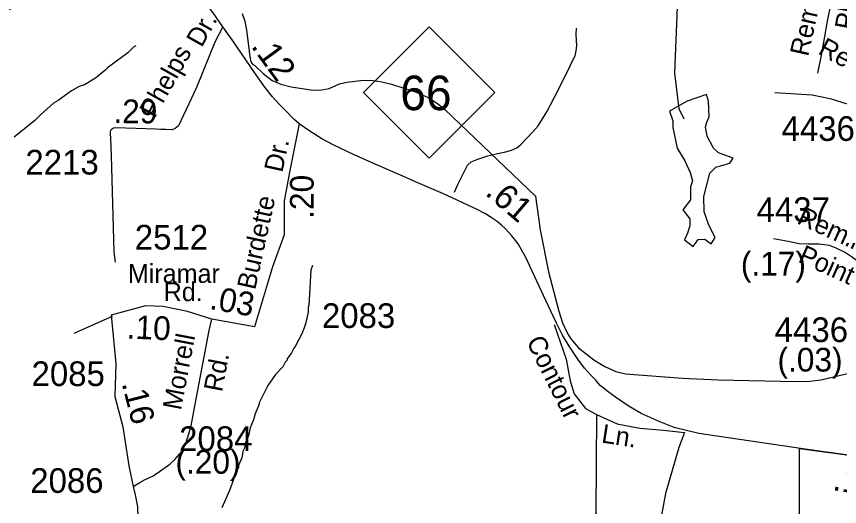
# Model space of a CAD drawing. Extents: x 1547597 to 1699558, y 810033 to 920809.
# Drawn here: x 1640444 to 1644617, y 888004 to 890487 of the extents above; entities that cross this region are included whole.
import ezdxf

# ---------------------------------------------------------------- set-up
doc = ezdxf.new("R2010")
doc.units = 0
for name, color, linetype in [('Exist Boundary Political City Limit New', 7, 'Continuous'), ('Exist Hydrographic Creek Single Shore', 7, 'Continuous'), ('Exist Hydrographic Misc Water Feature', 7, 'Continuous'), ('Exist Road Non-System Type 51', 7, 'Continuous'), ('Exist Road Non-System Type 51 Label', 7, 'Continuous'), ('Exist Road Primary NC Attributed', 7, 'Continuous'), ('Exist Road Primary NC Service Mileage Hundredths English Label', 7, 'Continuous'), ('Exist Road Primary NC Shield CELL', 7, 'Continuous'), ('Exist Road Primary NC Shield Number Label', 7, 'Continuous'), ('Exist Road Secondary Mileage Hundredths English Label', 7, 'Continuous'), ('Exist Road Secondary Type 51 Attributed', 7, 'Continuous'), ('Exist Road Secondary Type 51 Label', 7, 'Continuous'), ('Exist Road Secondary Type 51 Number Label', 7, 'Continuous'), ('Map Preparation Boundary City Limit Buffer Line', 7, 'Continuous')]:
    doc.layers.add(name, color=color, linetype=linetype)

msp = doc.modelspace()

# ---------------------------------------------------------------- linework, layer by layer
at = {"layer": 'Exist Boundary Political City Limit New'}
msp.add_lwpolyline([(1644902.4, 883745.2), (1644570.5, 883750.7), (1644648.7, 883575.8), (1644088.3, 883530.6), (1644081, 883838), (1644350, 883834.3), (1644221.8, 884199.8), (1644078.1, 884188.9), (1644082.5, 884667.4), (1644049.2, 886001.4), (1642655.7, 885986.9), (1642681.8, 886717.7), (1643943.4, 886717.7), (1643913, 887309.3), (1644309.9, 887312.2), (1644318.6, 887918.3), (1644414.2, 887915.4), (1644414.2, 888298.2), (1645193.5, 888193.8)], dxfattribs=at)
at = {"layer": 'Exist Hydrographic Creek Single Shore'}
msp.add_lwpolyline([(1643829, 889966.2), (1643804, 890019.2), (1643782.1, 890200.3), (1643818.1, 891125.2), (1643862.1, 891350.8), (1643887.1, 891360.2), (1643913.1, 891435.2), (1643931.1, 891494), (1644400.1, 892396.9), (1644411.1, 892603.6), (1644345.1, 892729.6), (1644355.1, 892847.6), (1644482, 892986.2), (1644851.1, 893215.1)], dxfattribs=at)
at = {"layer": 'Exist Hydrographic Misc Water Feature'}
for points in [[(1641588, 890501.9), (1641601, 890462.2), (1641611, 890417.2), (1641627, 890284), (1641633, 890256.2), (1641643, 890243.6), (1641653, 890238.1), (1641695.1, 890197.6), (1641740.1, 890163), (1641785.1, 890143.1), (1641836, 890130.9), (1641949, 890114.1), (1641993, 890115.3), (1642030, 890122.2), (1642081.1, 890145.4), (1642118.1, 890154.5), (1642203.1, 890163.7), (1642252.1, 890162.3), (1642297, 890155.3), (1642345.1, 890143.5), (1642471.1, 890103.9), (1642531.1, 890076.2), (1642579, 890046.4), (1642615, 890015.6), (1643075.1, 889575.9), (1643099.1, 889405.6), (1643142, 889192.7), (1643193.1, 888993.6), (1643212, 888935), (1643237.1, 888880.1), (1643254.1, 888853.4), (1643294.1, 888807.6), (1643371.1, 888746.7), (1643427, 888712.9), (1643482.1, 888688.1), (1643531.1, 888676.2), (1643820, 888653.9), (1644001.1, 888645.4), (1644395.1, 888637.5), (1644466, 888639.5), (1644522.1, 888646.2), (1644679.1, 888682.4)], [(1641048.6, 890338.5), (1641038.6, 890332.7), (1641008, 890303.1), (1640904.9, 890227), (1640892.7, 890213.1), (1640844, 890173.9), (1640789.6, 890140.9), (1640761.4, 890131.4), (1640723, 890110), (1640656.3, 890061.2), (1640632.1, 890047.5), (1640565.1, 889988.7), (1640536.6, 889959.2), (1640432.6, 889875.5)], [(1643843.9, 890057.1), (1643755.3, 890007.8), (1643771.1, 889958), (1643771.9, 889923.7), (1643793.3, 889819.4), (1643831.7, 889755.3), (1643858.9, 889696.6), (1643871, 889654.6), (1643861.6, 889624.3), (1643860.7, 889558.3), (1643822.1, 889506.8), (1643858.2, 889461.9), (1643857.7, 889426.4), (1643845.8, 889388.5), (1643831.4, 889355.7), (1643875.3, 889322.1), (1643899.9, 889357.2), (1643934.1, 889358), (1643966.7, 889334.8), (1643986.2, 889367.5), (1643954.1, 889430), (1643929.7, 889497.7), (1643929.4, 889573.8), (1643958.9, 889692.7), (1643989.8, 889724), (1644061.1, 889743.2), (1644077.9, 889769.6), (1644003.4, 889796), (1643978.4, 889819.2), (1643945, 889880.6), (1643938, 889926.5), (1643943.5, 889951.7), (1643956.5, 889978.1), (1643952.5, 890058.2), (1643942.8, 890091.3), (1643843.9, 890057.1)], [(1641944.2, 889225.3), (1641935.9, 889201.4), (1641927, 889021.6), (1641922.8, 889013.7), (1641922.5, 888989.7), (1641911.5, 888933.9), (1641903.2, 888910), (1641890.7, 888878.2), (1641857.7, 888814.8), (1641849.5, 888807), (1641839.1, 888783.1), (1641816.7, 888751.5), (1641814.5, 888743.5), (1641806.4, 888735.7), (1641794, 888711.8), (1641757.4, 888672.5), (1641718.4, 888617.2), (1641675.1, 888529.9), (1641675, 888521.9), (1641654.2, 888474.3), (1641645.6, 888442.4), (1641629, 888402.7), (1641620.4, 888362.8), (1641603.7, 888323.1), (1641599.3, 888299.3), (1641591.1, 888283.4), (1641586.6, 888251.4), (1641570, 888211.7), (1641569.8, 888203.7), (1641545, 888148.1), (1641544.8, 888140.1), (1641523.8, 888084.5), (1641484.5, 887997.2)]]:
    msp.add_lwpolyline(points, dxfattribs=at)
at = {"layer": 'Exist Road Non-System Type 51'}
msp.add_line((1640736.7, 888882.5), (1640931.5, 888968.6), dxfattribs=at)
for points in [[(1644775.5, 890990.2), (1644695.2, 890902.6), (1644640.2, 890793.5), (1644596.8, 890657.1), (1644557.2, 890480.7), (1644534.8, 890356.2), (1644523.3, 890290.7), (1644504.5, 890200.3)], [(1642664.5, 889596.2), (1642681.3, 889635.8), (1642716.6, 889707.2), (1642731.1, 889732.9), (1642749.5, 889750.5), (1642783.8, 889764.6), (1642834, 889780.8), (1642882.2, 889791.8), (1642924.4, 889801), (1642953.8, 889810), (1642980.9, 889821.9), (1643001, 889837.7), (1643062.6, 889901.8), (1643089, 889931.9), (1643132.3, 890003.1), (1643188.3, 890109.8), (1643252.6, 890240.8), (1643268.6, 890272.3), (1643275.7, 890288.1), (1643281.4, 890312.2), (1643284.1, 890337.4), (1643281.7, 890396.1), (1643282.4, 890428.1)], [(1643169.6, 888926.5), (1643230.9, 888750.1), (1643251.6, 888639.9), (1643272.2, 888574.5), (1643329, 888500.4), (1643384.1, 888469.4)], [(1643384.1, 888469.4), (1643380.7, 887968.6), (1643287.9, 887680.9), (1643162.3, 887350.2), (1643000.5, 887116), (1642928.5, 886988), (1642840.7, 886891.5), (1642692.7, 886817.5)], [(1643384.1, 888469.4), (1643489.1, 888422.9), (1643604.4, 888400.5), (1643724.8, 888390.2), (1643830.2, 888378.7)], [(1643830.2, 888378.7), (1643801.8, 888302.9), (1643734.8, 888069.7), (1643714.1, 887959.5), (1643626.8, 887613.8), (1643625.7, 887604.2)]]:
    msp.add_lwpolyline(points, dxfattribs=at)
at = {"layer": 'Exist Road Primary NC Attributed'}
for points in [[(1641490.9, 890434.3), (1641441.3, 890505.7), (1641395.2, 890563.9), (1641354.8, 890602.1), (1641324.4, 890628.4), (1641295.5, 890646.7), (1641260.9, 890665.6), (1641232.9, 890679.2), (1641202.5, 890689.2), (1641172.1, 890695.5), (1641130.1, 890703.9), (1641091.3, 890706.5), (1641043.6, 890703.9), (1640989.1, 890696.5), (1640910.4, 890677.6), (1640791.9, 890643), (1640657.4, 890602.1), (1640295.9, 890489.1), (1640225.3, 890468.6), (1640119.6, 890436.5), (1640065, 890415)], [(1641877.6, 889942), (1641850.3, 889966.6), (1641807.6, 890009.6), (1641775.1, 890042.1), (1641742.5, 890079.9), (1641703.7, 890128.6), (1641650.3, 890202.1), (1641537, 890368.3), (1641490.9, 890434.3)], [(1644732.9, 888253.6), (1644430.4, 888295.5), (1643903.6, 888374.7), (1643778.1, 888405.1), (1643703.1, 888434), (1643610.3, 888475.4), (1643544.5, 888514.2), (1643481, 888557.2), (1643443.8, 888584.4), (1643402.4, 888617.1), (1643380, 888645.8), (1643354.1, 888671), (1643324.2, 888705.6), (1643290.7, 888750.7), (1643269.2, 888780.5), (1643246.1, 888816.7), (1643212, 888872.3), (1643181.6, 888933.1), (1643127.4, 889048), (1643026.4, 889265.6), (1642987.1, 889334.8), (1642954.8, 889375.7), (1642923.4, 889410.3), (1642902.9, 889429.2), (1642880.3, 889448.6), (1642851, 889467.5), (1642821.1, 889486.8), (1642776, 889510.4), (1642735.7, 889529.8), (1642678.8, 889556.6), (1642608.5, 889588), (1642478.5, 889644.7), (1642390.4, 889683.5), (1642274.8, 889733.8), (1642156.8, 889785.7), (1642052.2, 889835.5), (1641991.4, 889867), (1641931.1, 889904.8), (1641877.6, 889942)]]:
    msp.add_lwpolyline(points, dxfattribs=at)
at = {"layer": 'Exist Road Primary NC Shield CELL'}
msp.add_lwpolyline([(1642202.6, 890101.7), (1642535.6, 890434.7), (1642868.6, 890101.7), (1642535.6, 889768.7)], close=True, dxfattribs=at)
at = {"layer": 'Exist Road Secondary Type 51 Attributed'}
for points in [[(1641490.9, 890434.3), (1641448.9, 890356.7), (1641357.1, 890126.9), (1641264.9, 889931.9), (1641248, 889918.9), (1641233.7, 889912.4), (1641201.3, 889913.7), (1641176.6, 889913.7), (1641151.7, 889915.9), (1640945.7, 889921.8), (1640936.8, 889920.2), (1640931.6, 889917.3), (1640926.3, 889914), (1640921.4, 889908.3), (1640919.7, 889903), (1640919.3, 889894.4), (1640920.8, 889868.3), (1640925, 889782.4), (1640937.7, 889294.2), (1640943.7, 889242.7)], [(1645085, 889077), (1645165.6, 889381), (1645159.7, 889499.9), (1645128.8, 889605.4), (1645070.4, 889742.5), (1645034.5, 889814.4), (1644924.4, 889904.3), (1644854.8, 889953.7), (1644780.7, 889991.9), (1644684.1, 890034.6), (1644576.3, 890068.3), (1644477.5, 890088.6), (1644288.8, 890099.8)], [(1641877.6, 889942), (1641828.9, 889697.2), (1641801.2, 889550.8), (1641801.2, 889380.6), (1641741.9, 889218.4), (1641651, 888913.7)], [(1645085, 889077), (1645014.3, 889094.5), (1644960.4, 889114.8), (1644872.8, 889150.7), (1644807.6, 889184.4), (1644733.5, 889229.4), (1644677.4, 889269.8), (1644641.4, 889292.3), (1644598.8, 889312.5), (1644565.1, 889326), (1644513.4, 889332.8), (1644457.3, 889332.8), (1644412.3, 889335), (1644356.2, 889346.2), (1644282.1, 889359.7)], [(1641434.5, 888952.6), (1641311, 888992.8), (1641188.4, 889016.6), (1641097.4, 889020.5), (1640923.5, 888973)], [(1640923.5, 888973), (1640947.2, 888727.7), (1640943.2, 888561.5), (1640982.8, 888407.2), (1641014.4, 888209.3), (1641035.6, 888105.7)], [(1641035.6, 888105.7), (1641070.2, 888125.1), (1641096.1, 888140.3), (1641137.1, 888159.7), (1641169.5, 888181.3), (1641221.4, 888218.1), (1641247.3, 888241.9), (1641281.9, 888282.9), (1641303.5, 888324), (1641318.6, 888371.5), (1641329.4, 888412.6), (1641357.5, 888557.4), (1641421.2, 888894.9), (1641434.5, 888952.6)], [(1641651, 888913.7), (1641434.5, 888952.6)], [(1641035.6, 888105.7), (1641046.4, 888063.3), (1641057.2, 888002.8), (1641059.4, 887946.6), (1641055.1, 887905.6), (1641046.4, 887862.3), (1641020.5, 887706.7), (1641005.4, 887603)]]:
    msp.add_lwpolyline(points, dxfattribs=at)
at = {"layer": 'Map Preparation Boundary City Limit Buffer Line'}
msp.add_lwpolyline([(1644902.4, 883745.2), (1644570.5, 883750.7), (1644648.7, 883575.8), (1644088.3, 883530.6), (1644081, 883838), (1644350, 883834.3), (1644221.8, 884199.8), (1644078.1, 884188.9), (1644082.5, 884667.4), (1644049.2, 886001.4), (1642655.7, 885986.9), (1642681.8, 886717.7), (1643943.4, 886717.7), (1643913, 887309.3), (1644309.9, 887312.2), (1644318.6, 887918.3), (1644414.2, 887915.4), (1644414.2, 888298.2), (1645193.5, 888193.8)], dxfattribs=at)

# ---------------------------------------------------------------- texts
at = {"layer": 'Exist Road Non-System Type 51 Label'}
for s, rotation, p in [('Remington', 77.3478, (1644456.9, 890280.6)), ('Place', 79.7967, (1644684.9, 890413.8)), ('Contour', 296.5012, (1643027.1, 888840.6)), ('Ln.', 351.3159, (1643406.2, 888328.6))]:
    msp.add_text(s, height=95, rotation=rotation, dxfattribs=at).set_placement(p)
at = {"layer": 'Exist Road Primary NC Service Mileage Hundredths English Label'}
for s, rotation, p in [('.12', 306.076, (1641630.5, 890335.4)), ('.61', 319.3124, (1642815.3, 889586.9)), ('.15', 351.3323, (1644577.7, 888087.6))]:
    msp.add_text(s, height=125, rotation=rotation, dxfattribs=at).set_placement(p)
at = {"layer": 'Exist Road Primary NC Shield Number Label'}
msp.add_text('66', height=175, dxfattribs=at).set_placement((1642389.7, 890012))
at = {"layer": 'Exist Road Secondary Mileage Hundredths English Label'}
for s, rotation, p in [('.29', 359.5068, (1640934.9, 889946.7)), ('.20', 90, (1641950.7, 889461.4)), ('(.17)', 0.0963, (1644116.5, 889174)), ('.03', 349.8194, (1641418.6, 889005.4)), ('.10', 357.5082, (1641000.7, 888855.4)), ('.16', 284.3694, (1640977.2, 888627.3)), ('(.20)', 359.8558, (1641250, 888170.8))]:
    msp.add_text(s, height=120, rotation=rotation, dxfattribs=at).set_placement(p)
msp.add_text('(.03)', height=120, dxfattribs=at).set_placement((1644302.1, 888687.8))
at = {"layer": 'Exist Road Secondary Type 51 Label'}
for s, rotation, p in [('Dr.', 60.7452, (1641382.8, 890325.7)), ('Remington', 331.6691, (1644502.8, 890300.2)), ('Phelps', 60.7452, (1641145, 889967.6)), ('Dr.', 77.6456, (1641791.5, 889692.5)), ('Burdette', 77.6456, (1641654.2, 889098.1)), ('Remington', 335.2771, (1644395.8, 889440.4)), ('Point', 335.8237, (1644401.5, 889245.2)), ('Morrell', 79.1788, (1641277.9, 888488)), ('Rd.', 79.1788, (1641486, 888580.7))]:
    msp.add_text(s, height=95, rotation=rotation, dxfattribs=at).set_placement(p)
for s, p in [('Miramar', (1641009.2, 889137)), ('Rd.', (1641190.6, 889044.4))]:
    msp.add_text(s, height=95, dxfattribs=at).set_placement(p)
at = {"layer": 'Exist Road Secondary Type 51 Number Label'}
for s, p in [('4436', (1644322.6, 889856.4)), ('2213', (1640489.3, 889685.9)), ('4437', (1644196.2, 889445.4)), ('2512', (1641044, 889305.9)), ('2083', (1641992.6, 888908.5)), ('4436', (1644288.1, 888837)), ('2085', (1640520.5, 888614.3)), ('2084', (1641268.7, 888285.2)), ('2086', (1640513.9, 888073))]:
    msp.add_text(s, height=125, dxfattribs=at).set_placement(p)

doc.saveas('drawing.dxf')
